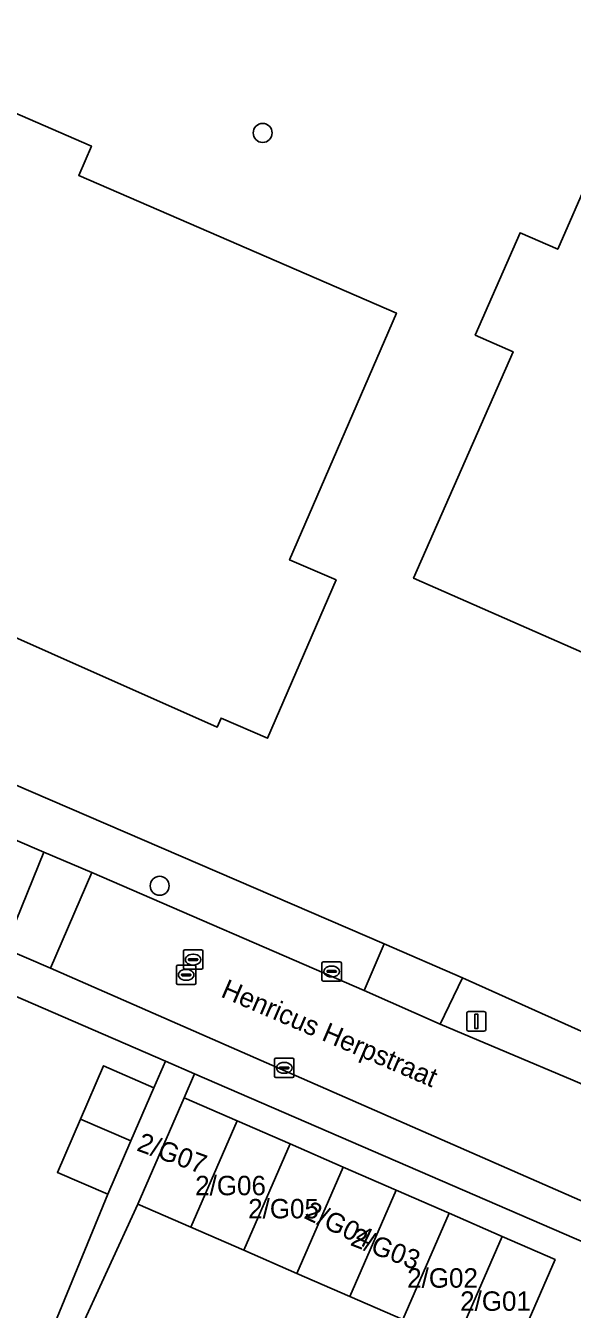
# Model space of a CAD drawing. Extents: x 162803 to 163818, y 381639 to 382475.
# Drawn here: x 163544.8 to 163573, y 381933.1 to 381999.1 of the extents above; entities that cross this region are included whole.
import ezdxf

# ---------------------------------------------------------------- set-up
doc = ezdxf.new("R2010")
doc.units = 0
for name, color, linetype in [('IMGEO_Boom', 7, 'Continuous'), ('IMGEO_Erf', 7, 'Continuous'), ('IMGEO_Kolk', 7, 'Continuous'), ('IMGEO_Lichtmast', 7, 'Continuous'), ('IMGEO_Openbare_ruimte_label', 7, 'Continuous'), ('IMGEO_Pand', 7, 'Continuous'), ('IMGEO_Pand_nummerreeks', 7, 'Continuous'), ('IMGEO_Rijbaan_lokaal_open', 7, 'Continuous'), ('IMGEO_Rioolput', 7, 'Continuous'), ('IMGEO_Voetpad_open', 7, 'Continuous')]:
    doc.layers.add(name, color=color, linetype=linetype)

msp = doc.modelspace()

# ---------------------------------------------------------------- linework, layer by layer
at = {"layer": 'IMGEO_Boom'}
for centre in [(163557.038, 381993.62), (163551.736, 381954.864)]:
    msp.add_circle(centre, 0.489, dxfattribs=at)
at = {"layer": 'IMGEO_Erf'}
for points in [[(163525.143, 381968.318), (163563.294, 381951.874), (163567.332, 381950.133), (163579.386, 381944.696), (163598.299, 381988.562), (163574.605, 381998.877), (163574.726, 381999.168), (163572.79, 382000), (163568.352, 382001.907), (163565.322, 382003.212), (163559.222, 382005.84), (163556.19, 382007.146), (163540.344, 382013.972), (163537.36, 382015.258), (163531.29, 382017.873), (163528.208, 382019.2), (163513.067, 382025.723), (163511.569, 382026.368), (163500, 382031.394), (163492.31, 382034.735), (163485.44, 382037.757)], [(163538.609, 381997.105), (163548.225, 381992.943), (163547.569, 381991.427), (163563.925, 381984.35), (163558.423, 381971.64), (163560.814, 381970.607), (163557.289, 381962.462), (163554.9, 381963.497), (163554.69, 381963.026), (163529.09, 381974.408), (163531.515, 381979.862), (163530.374, 381980.369), (163530.617, 381980.916), (163504.273, 381992.628), (163502.563, 381993.388), (163499.438, 381986.033), (163497.638, 381986.791), (163494.468, 381979.607), (163494.266, 381979.132), (163500, 381976.66), (163511.154, 381971.851)], [(163541.867, 381930.47), (163545.005, 381929.09), (163549.07, 381938.986), (163546.468, 381940.112), (163547.655, 381942.854), (163548.842, 381945.597), (163551.443, 381944.471), (163552.042, 381945.837), (163541.999, 381950.184)], [(163573.712, 381936.459), (163553.533, 381945.192), (163552.997, 381943.956), (163555.726, 381942.766), (163558.454, 381941.576), (163561.183, 381940.386), (163563.911, 381939.197), (163566.64, 381938.007), (163569.369, 381936.817), (163572.097, 381935.627), (163569.711, 381930.155), (163568.317, 381926.957), (163571.713, 381925.452), (163575.039, 381933.062)]]:
    msp.add_lwpolyline(points, dxfattribs=at)
msp.add_lwpolyline([(163570.294, 381988.479), (163572.228, 381987.629), (163573.906, 381991.447), (163592.017, 381983.487), (163591.833, 381983.068), (163591.369, 381983.272), (163582.69, 381963.524), (163583.101, 381963.343), (163582.849, 381962.771), (163564.811, 381970.699), (163569.934, 381982.355), (163567.98, 381983.213)], close=True, dxfattribs=at)
at = {"layer": 'IMGEO_Kolk'}
for p, q in [((163560.09, 381950.027), (163560.09, 381950.879)), ((163560.165, 381950.953), (163561.017, 381950.953)), ((163561.091, 381950.879), (163561.091, 381950.027)), ((163560.349, 381950.447), (163560.349, 381950.459)), ((163560.787, 381950.41), (163560.389, 381950.41)), ((163560.392, 381950.496), (163560.79, 381950.496)), ((163560.578, 381950.733), (163560.603, 381950.733)), ((163560.833, 381950.459), (163560.833, 381950.447)), ((163561.017, 381949.953), (163560.165, 381949.953)), ((163560.601, 381950.173), (163560.576, 381950.173)), ((163557.649, 381945.066), (163557.649, 381945.918)), ((163557.724, 381945.992), (163558.576, 381945.992)), ((163558.137, 381945.772), (163558.162, 381945.772)), ((163558.65, 381945.918), (163558.65, 381945.066)), ((163558.576, 381944.992), (163557.724, 381944.992)), ((163557.908, 381945.486), (163557.908, 381945.498)), ((163558.346, 381945.449), (163557.948, 381945.449)), ((163557.951, 381945.535), (163558.349, 381945.535)), ((163558.16, 381945.212), (163558.135, 381945.212)), ((163558.392, 381945.498), (163558.392, 381945.486))]:
    msp.add_line(p, q, dxfattribs=at)
for points in [[(163560.09, 381950.027), (163560.09, 381950.879)], [(163560.165, 381950.953), (163561.017, 381950.953)], [(163561.091, 381950.879), (163561.091, 381950.027)], [(163561.017, 381949.953), (163560.165, 381949.953)], [(163557.649, 381945.066), (163557.649, 381945.918)], [(163557.724, 381945.992), (163558.576, 381945.992)], [(163558.65, 381945.918), (163558.65, 381945.066)], [(163558.576, 381944.992), (163557.724, 381944.992)]]:
    msp.add_lwpolyline(points, dxfattribs=at)
for centre, radius, start, end in [((163560.167, 381950.877), 0.0765, 91.55205, 178.44795), ((163560.167, 381950.877), 0.0765, 91.55205, 178.44795), ((163561.015, 381950.877), 0.0765, 1.55205, 88.44795), ((163561.015, 381950.877), 0.0765, 1.55205, 88.44795), ((163560.389, 381950.456), 0.0403, 85.87752, 175.75265), ((163560.386, 381950.446), 0.0366, 178.93798, 274.71019), ((163560.79, 381950.453), 0.043, 264.86636, 352.45326), ((163560.794, 381950.458), 0.0386, 1.73085, 96.63898), ((163560.167, 381950.029), 0.0765, 181.55205, 268.44795), ((163560.167, 381950.029), 0.0765, 181.55205, 268.44795), ((163561.015, 381950.029), 0.0765, 271.55205, 358.44795), ((163561.015, 381950.029), 0.0765, 271.55205, 358.44795), ((163557.726, 381945.916), 0.0765, 91.55205, 178.44795), ((163557.726, 381945.916), 0.0765, 91.55205, 178.44795), ((163558.574, 381945.916), 0.0765, 1.55205, 88.44795), ((163558.574, 381945.916), 0.0765, 1.55205, 88.44795), ((163557.726, 381945.068), 0.0765, 181.55205, 268.44795), ((163557.726, 381945.068), 0.0765, 181.55205, 268.44795), ((163557.948, 381945.495), 0.0403, 85.87752, 175.75265), ((163557.945, 381945.485), 0.0366, 178.93798, 274.71019), ((163558.349, 381945.492), 0.043, 264.86636, 352.45326), ((163558.353, 381945.497), 0.0386, 1.73085, 96.63898), ((163558.574, 381945.068), 0.0765, 271.55205, 358.44795), ((163558.574, 381945.068), 0.0765, 271.55205, 358.44795)]:
    msp.add_arc(centre, radius, start, end, dxfattribs=at)
for centre, major_axis, ratio, start_param, end_param in [((163560.577, 381950.453), (-0.387, 0.002), 0.722429, 4.712389, 7.853982), ((163560.602, 381950.453), (-0.39, 0.002), 0.717154, 1.570796, 4.712389), ((163558.136, 381945.492), (-0.387, 0.002), 0.722429, 4.712389, 7.853982), ((163558.161, 381945.492), (-0.39, 0.002), 0.717154, 1.570796, 4.712389)]:
    msp.add_ellipse(centre, major_axis=major_axis, ratio=ratio, start_param=start_param, end_param=end_param, dxfattribs=at)
at = {"layer": 'IMGEO_Lichtmast'}
for p, q in [((163567.542, 381947.486), (163567.542, 381948.286)), ((163567.542, 381948.286), (163567.542, 381947.486)), ((163567.642, 381948.386), (163568.432, 381948.386)), ((163568.432, 381948.386), (163567.642, 381948.386)), ((163568.532, 381948.286), (163568.532, 381947.486)), ((163568.532, 381947.486), (163568.532, 381948.286)), ((163568.432, 381947.386), (163567.642, 381947.386)), ((163567.642, 381947.386), (163568.432, 381947.386))]:
    msp.add_line(p, q, dxfattribs=at)
msp.add_lwpolyline([(163567.962, 381948.261), (163568.112, 381948.261), (163568.112, 381947.511), (163567.962, 381947.511), (163567.962, 381948.261)], dxfattribs=at)
for centre, start, end in [((163567.642, 381948.286), 90, 180), ((163567.642, 381948.286), 90, 180), ((163568.432, 381948.286), 0, 90), ((163568.432, 381948.286), 360, 90), ((163567.642, 381947.486), 180, 270), ((163567.642, 381947.486), 180, 270), ((163568.432, 381947.486), 270, 0), ((163568.432, 381947.486), 270, 0)]:
    msp.add_arc(centre, 0.1, start, end, dxfattribs=at)
at = {"layer": 'IMGEO_Pand'}
msp.add_lwpolyline([(163471.27, 381997.887), (163497.638, 381986.791), (163499.438, 381986.033), (163502.563, 381993.388), (163504.273, 381992.628), (163530.617, 381980.916), (163530.374, 381980.369), (163531.515, 381979.862), (163529.09, 381974.408), (163554.69, 381963.026), (163554.9, 381963.497), (163557.289, 381962.462), (163560.814, 381970.607), (163558.423, 381971.64), (163563.925, 381984.35), (163547.569, 381991.427), (163548.225, 381992.943), (163538.609, 381997.105), (163535.92, 381990.892), (163503.826, 382004.78)], dxfattribs=at)
for points in [[(163591.833, 381983.068), (163592.017, 381983.487), (163573.906, 381991.447), (163572.228, 381987.629), (163570.294, 381988.479), (163567.98, 381983.213), (163569.934, 381982.355), (163564.811, 381970.699), (163582.849, 381962.771), (163583.101, 381963.343), (163582.69, 381963.524), (163591.369, 381983.272)], [(163550.257, 381941.729), (163551.443, 381944.471), (163548.842, 381945.597), (163547.655, 381942.854)], [(163555.726, 381942.766), (163552.997, 381943.956), (163550.611, 381938.484), (163553.34, 381937.294)], [(163550.257, 381941.729), (163547.655, 381942.854), (163546.468, 381940.112), (163549.07, 381938.986)], [(163555.726, 381942.766), (163553.34, 381937.294), (163556.068, 381936.104), (163558.454, 381941.576)], [(163556.068, 381936.104), (163558.797, 381934.914), (163561.183, 381940.386), (163558.454, 381941.576)], [(163558.797, 381934.914), (163561.525, 381933.725), (163563.911, 381939.197), (163561.183, 381940.386)], [(163566.64, 381938.007), (163563.911, 381939.197), (163561.525, 381933.725), (163564.254, 381932.535)], [(163566.64, 381938.007), (163564.254, 381932.535), (163566.983, 381931.345), (163569.369, 381936.817)], [(163569.369, 381936.817), (163566.983, 381931.345), (163569.711, 381930.155), (163572.097, 381935.627)]]:
    msp.add_lwpolyline(points, close=True, dxfattribs=at)
at = {"layer": 'IMGEO_Rijbaan_lokaal_open'}
msp.add_lwpolyline([(163462.003, 381985.457), (163463.575, 381984.785), (163463.89, 381984.649), (163500, 381969.1), (163502.542, 381967.996), (163520.148, 381961.671), (163530.725, 381957.179), (163543.757, 381951.645), (163545.774, 381956.604), (163522.258, 381966.695), (163521.066, 381967.074), (163511.591, 381969.13), (163499.913, 381974.227)], dxfattribs=at)
for points in [[(163548.246, 381955.556), (163545.774, 381956.604), (163543.757, 381951.645), (163546.117, 381950.626)], [(163573.012, 381944.864), (163566.176, 381947.734), (163562.272, 381949.48), (163548.246, 381955.556), (163546.117, 381950.626), (163574.888, 381938.016), (163588.164, 381932.163), (163598.106, 381927.936), (163600.502, 381932.987)], [(163566.983, 381931.345), (163564.254, 381932.535), (163561.525, 381933.725), (163558.797, 381934.914), (163556.068, 381936.104), (163553.34, 381937.294), (163550.611, 381938.484), (163547.482, 381931.689), (163547.955, 381931.483), (163551.805, 381929.805), (163557.606, 381927.346), (163559.591, 381926.481), (163562.263, 381925.317), (163566.847, 381923.321), (163570.162, 381921.903), (163571.713, 381925.452), (163568.317, 381926.957), (163569.711, 381930.155)]]:
    msp.add_lwpolyline(points, close=True, dxfattribs=at)
at = {"layer": 'IMGEO_Rioolput'}
for p, q in [((163553.032, 381951.566), (163553.884, 381951.566)), ((163552.957, 381950.64), (163552.957, 381951.492)), ((163553.216, 381951.06), (163553.216, 381951.072)), ((163553.654, 381951.023), (163553.256, 381951.023)), ((163553.259, 381951.109), (163553.657, 381951.109)), ((163553.445, 381951.346), (163553.47, 381951.346)), ((163553.7, 381951.072), (163553.7, 381951.06)), ((163553.958, 381951.492), (163553.958, 381950.64)), ((163552.599, 381949.854), (163552.599, 381950.706)), ((163552.674, 381950.78), (163553.526, 381950.78)), ((163552.858, 381950.274), (163552.858, 381950.286)), ((163553.296, 381950.237), (163552.898, 381950.237)), ((163552.901, 381950.323), (163553.299, 381950.323)), ((163553.884, 381950.566), (163553.032, 381950.566)), ((163553.087, 381950.56), (163553.112, 381950.56)), ((163553.342, 381950.286), (163553.342, 381950.274)), ((163553.468, 381950.786), (163553.443, 381950.786)), ((163553.6, 381950.706), (163553.6, 381949.854)), ((163553.526, 381949.78), (163552.674, 381949.78)), ((163553.11, 381950), (163553.085, 381950))]:
    msp.add_line(p, q, dxfattribs=at)
for points in [[(163553.032, 381951.566), (163553.884, 381951.566)], [(163552.957, 381950.64), (163552.957, 381951.492)], [(163553.958, 381951.492), (163553.958, 381950.64)], [(163552.599, 381949.854), (163552.599, 381950.706)], [(163552.674, 381950.78), (163553.526, 381950.78)], [(163553.884, 381950.566), (163553.032, 381950.566)], [(163553.6, 381950.706), (163553.6, 381949.854)], [(163553.526, 381949.78), (163552.674, 381949.78)]]:
    msp.add_lwpolyline(points, dxfattribs=at)
for centre, radius, start, end in [((163553.034, 381951.49), 0.0765, 91.55205, 178.44795), ((163553.034, 381951.49), 0.0765, 91.55205, 178.44795), ((163553.882, 381951.49), 0.0765, 1.55205, 88.44795), ((163553.882, 381951.49), 0.0765, 1.55205, 88.44795), ((163553.256, 381951.069), 0.0403, 85.87752, 175.75265), ((163553.253, 381951.059), 0.0366, 178.93798, 274.71019), ((163553.657, 381951.066), 0.043, 264.86636, 352.45326), ((163553.661, 381951.071), 0.0386, 1.73085, 96.63898), ((163552.676, 381950.704), 0.0765, 91.55205, 178.44795), ((163552.676, 381950.704), 0.0765, 91.55205, 178.44795), ((163552.898, 381950.283), 0.0403, 85.87752, 175.75265), ((163552.895, 381950.273), 0.0366, 178.93798, 274.71019), ((163553.034, 381950.642), 0.0765, 181.55205, 268.44795), ((163553.034, 381950.642), 0.0765, 181.55205, 268.44795), ((163553.299, 381950.28), 0.043, 264.86636, 352.45326), ((163553.303, 381950.285), 0.0386, 1.73085, 96.63898), ((163553.524, 381950.704), 0.0765, 1.55205, 88.44795), ((163553.524, 381950.704), 0.0765, 1.55205, 88.44795), ((163553.882, 381950.642), 0.0765, 271.55205, 358.44795), ((163553.882, 381950.642), 0.0765, 271.55205, 358.44795), ((163552.676, 381949.856), 0.0765, 181.55205, 268.44795), ((163552.676, 381949.856), 0.0765, 181.55205, 268.44795), ((163553.524, 381949.856), 0.0765, 271.55205, 358.44795), ((163553.524, 381949.856), 0.0765, 271.55205, 358.44795)]:
    msp.add_arc(centre, radius, start, end, dxfattribs=at)
for centre, major_axis, ratio, start_param, end_param in [((163553.444, 381951.066), (-0.387, 0.002), 0.722429, 4.712389, 7.853982), ((163553.469, 381951.066), (-0.39, 0.002), 0.717154, 1.570796, 4.712389), ((163553.086, 381950.28), (-0.387, 0.002), 0.722429, 4.712389, 7.853982), ((163553.111, 381950.28), (-0.39, 0.002), 0.717154, 1.570796, 4.712389)]:
    msp.add_ellipse(centre, major_axis=major_axis, ratio=ratio, start_param=start_param, end_param=end_param, dxfattribs=at)
at = {"layer": 'IMGEO_Voetpad_open'}
for points in [[(163475.893, 381987.691), (163463.856, 381992.929), (163462.837, 381990.346), (163499.913, 381974.227), (163511.591, 381969.13), (163521.066, 381967.074), (163522.258, 381966.695), (163545.774, 381956.604), (163548.246, 381955.556), (163562.272, 381949.48), (163563.294, 381951.874), (163525.143, 381968.318)], [(163634.908, 381920.749), (163593.33, 381938.684), (163586.85, 381941.464), (163582.301, 381943.442), (163579.386, 381944.696), (163567.332, 381950.133), (163566.176, 381947.734), (163573.012, 381944.864), (163600.502, 381932.987), (163602.918, 381931.948), (163633.378, 381918.852)], [(163543.741, 381922.936), (163544.998, 381925.823), (163547.431, 381931.412), (163547.375, 381931.437), (163547.482, 381931.689), (163550.611, 381938.484), (163552.997, 381943.956), (163553.533, 381945.192), (163552.042, 381945.837), (163551.443, 381944.471), (163550.257, 381941.729), (163549.07, 381938.986), (163545.005, 381929.09), (163543.888, 381926.55)]]:
    msp.add_lwpolyline(points, dxfattribs=at)
for points in [[(163546.117, 381950.626), (163543.757, 381951.645), (163530.725, 381957.179), (163529.964, 381955.392), (163533.603, 381953.817), (163533.617, 381953.811), (163533.641, 381953.866), (163542.019, 381950.23), (163541.999, 381950.184), (163552.042, 381945.837), (163553.533, 381945.192), (163573.712, 381936.459), (163574.888, 381938.016)], [(163567.332, 381950.133), (163563.294, 381951.874), (163562.272, 381949.48), (163566.176, 381947.734)]]:
    msp.add_lwpolyline(points, close=True, dxfattribs=at)

# ---------------------------------------------------------------- texts
at = {"layer": 'IMGEO_Openbare_ruimte_label'}
msp.add_text('Henricus Herpstraat', height=1, rotation=336.74124, dxfattribs=at).set_placement((163554.833, 381949.171))
at = {"layer": 'IMGEO_Pand_nummerreeks'}
for s, rotation, p in [('2/G07', 340.01689, (163550.503, 381941.251)), ('2/G04', 334.29005, (163559.109, 381937.78)), ('2/G03', 338.96249, (163561.499, 381936.38))]:
    msp.add_text(s, height=1, rotation=rotation, dxfattribs=at).set_placement(p)
for s, p in [('2/G06', (163553.564, 381938.935)), ('2/G05', (163556.292, 381937.745)), ('2/G02', (163564.478, 381934.176)), ('2/G01', (163567.206, 381932.986))]:
    msp.add_text(s, height=1, dxfattribs=at).set_placement(p)

doc.saveas('drawing.dxf')
